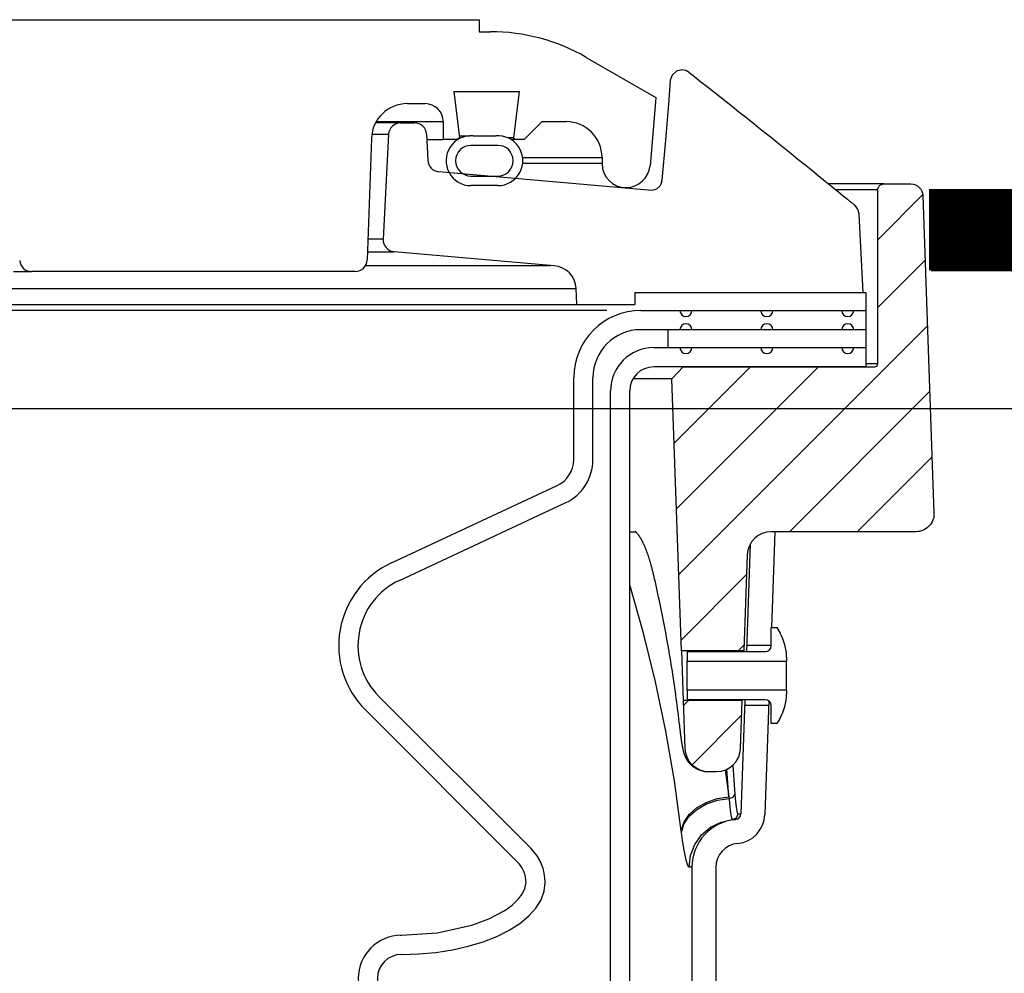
# Model space of a CAD drawing. Extents: x -169 to 7270, y -140 to 2984.
# Tile 282 of 656: x 1569.72 to 1574.85, y 981.07 to 986.04. Entities that reach past the tile are written whole.
import ezdxf

# ---------------------------------------------------------------- set-up
doc = ezdxf.new("R2010")
doc.units = 0
doc.header["$MEASUREMENT"] = 0
for name, color, linetype in [('CONCRETE-HATCH', 2, 'CONTINUOUS'), ('SPILL-BUCKET', 1, 'CONTINUOUS'), ('TANK-SLAB', 6, 'CONTINUOUS')]:
    doc.layers.add(name, color=color, linetype=linetype)
doc.layers.add('FREEZE-LINES', color=8, linetype='CONTINUOUS', plot=False)
pattern_1 = [(45, (6674.2772, -316.10631), (-0.176776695, 0.176776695), [])]

msp = doc.modelspace()

# ---------------------------------------------------------------- hatches: boundary and pattern name
at = {"layer": 'CONCRETE-HATCH'}
h = msp.add_hatch(dxfattribs=at)
h.set_pattern_fill('AR-CONC', color=256, scale=2.67, style=0)
h.set_pattern_definition([(50, (-670.49, 12.002), (19.15085, -1.67548), [2.0025, -22.0275]), (355, (-670.49, 12.002), (-3.70466, 20.08353), [1.602, -17.622]), (100.45144, (-668.893, 11.862), (15.44619, 18.40805), [1.70186, -18.7205]), (46.1842, (-670.49, 17.342), (28.49534, -4.41936), [3.00375, -33.04125]), (96.6356, (-668.115, 16.974), (24.95547, 26.00897), [2.5528, -28.08076]), (351.1842, (-670.49, 17.342), (24.95547, 26.00897), [2.403, -26.433]), (21, (-667.82, 16.007), (15.93742, -10.74992), [2.0025, -22.0275]), (326, (-667.82, 16.007), (6.49652, 19.3615), [1.602, -17.622]), (71.45144, (-666.491, 15.111), (22.43394, 8.61158), [1.70186, -18.7205]), (37.5, (-670.489, 12.002), (0.324668, 8.888266), [0, -17.4084, 0, -17.889, 0, -17.68875]), (7.5, (-670.489, 12.002), (7.023957, 10.530793), [0, -10.1994, 0, -17.0079, 0, -6.74175]), (327.5, (-676.4434, 12.002), (14.25306, -0.602215), [0, -6.675, 0, -20.826, 0, -27.6345]), (317.5, (-679.113, 12.002), (15.57107, 2.6728), [0, -8.6775, 0, -13.8306, 0, -19.6245])])
h.paths.add_polyline_path([(1574.34553, 984.85895), (1590.78517, 984.85895), (1590.78517, 978.19445), (1574.34553, 978.19445)])
at = {"layer": 'SPILL-BUCKET'}
h = msp.add_hatch(dxfattribs=at)
h.set_pattern_fill('ANSI31', scale=2, style=0)
h.set_pattern_definition(pattern_1)
edge = h.paths.add_edge_path()
edge.add_line((1573.17215, 982.75407), (1573.12269, 984.17052))
edge.add_line((1573.12269, 984.17052), (1573.1809, 984.23294))
edge.add_line((1573.1809, 984.23294), (1574.179, 984.23294))
edge.add_arc((1574.17932, 984.24824), 0.01531, 268.81278, 358.81278)
edge.add_line((1574.19463, 984.24793), (1574.19463, 985.15416))
edge.add_arc((1574.22588, 985.15416), 0.03125, 450, 540, ccw=False)
edge.add_line((1574.22588, 985.18541), (1574.36769, 985.18541))
edge.add_arc((1574.36769, 985.12291), 0.0625, 361.99998, 450, ccw=False)
edge.add_line((1574.43015, 985.12509), (1574.48791, 983.47117))
edge.add_arc((1574.39422, 983.4679), 0.09375, 270, 361.99998, ccw=False)
edge.add_line((1574.39422, 983.37415), (1573.63974, 983.37415))
edge.add_arc((1573.63979, 983.24919), 0.12496, 450.01892, 538.01888)
edge.add_line((1573.5149, 983.25351), (1573.49746, 982.75407))
edge.add_line((1573.49746, 982.75407), (1573.17215, 982.75407))
h = msp.add_hatch(dxfattribs=at)
h.set_pattern_fill('ANSI31', scale=2, style=0)
h.set_pattern_definition(pattern_1)
edge = h.paths.add_edge_path()
edge.add_line((1573.48842, 982.49525), (1573.18119, 982.49525))
edge.add_line((1573.18119, 982.49525), (1573.18991, 982.24556))
edge.add_arc((1573.31479, 982.24996), 0.12496, 182.01878, 270.01848)
edge.add_line((1573.31483, 982.125), (1573.35487, 982.125))
edge.add_arc((1573.35483, 982.24996), 0.12496, 270.01895, 358.01897)
edge.add_line((1573.47971, 982.24564), (1573.48842, 982.49525))

# ---------------------------------------------------------------- linework, layer by layer
at = {"layer": 'FREEZE-LINES', "linetype": 'Continuous'}
msp.add_line((1931.90631, 984.01471), (1465.74807, 984.01471), dxfattribs=at)
at = {"layer": 'SPILL-BUCKET', "linetype": 'Continuous'}
for p, q in [((1567.93328, 986.04108), (1572.11792, 986.04108)), ((1572.11792, 986.04108), (1572.11792, 985.97862)), ((1572.11792, 985.97862), (1572.17641, 985.97862)), ((1572.67607, 985.84474), (1573.03917, 985.63511)), ((1571.98532, 985.66634), (1572.32648, 985.66634)), ((1571.98532, 985.66634), (1572.0149, 985.42541)), ((1572.32648, 985.66634), (1572.29689, 985.42541)), ((1571.74386, 985.60388), (1571.83686, 985.60388)), ((1573.03917, 985.63511), (1573.00816, 985.28071)), ((1571.58159, 985.51019), (1571.86595, 985.51019)), ((1571.86595, 985.51019), (1571.90181, 985.51019)), ((1571.90181, 985.51019), (1571.92336, 985.51019)), ((1571.92336, 985.51019), (1571.93055, 985.51019)), ((1571.93055, 985.51019), (1571.93055, 985.41651)), ((1572.44582, 985.51019), (1572.35214, 985.41651)), ((1572.44582, 985.51019), (1572.57074, 985.51019)), ((1572.01352, 985.43649), (1572.0479, 985.43649)), ((1572.0479, 985.43649), (1572.06856, 985.43649)), ((1572.0861, 985.43606), (1572.20471, 985.43606)), ((1571.5566, 985.42305), (1571.53449, 984.78975)), ((1571.84542, 985.41651), (1571.89266, 985.41651)), ((1571.89266, 985.41651), (1571.92107, 985.41651)), ((1571.92107, 985.41651), (1571.93055, 985.41651)), ((1572.006, 985.41651), (1571.93055, 985.41651)), ((1572.0149, 985.42541), (1572.006, 985.41651)), ((1572.21535, 985.38653), (1572.07545, 985.38653)), ((1572.28962, 985.42541), (1572.26781, 985.42541)), ((1572.35214, 985.41651), (1572.28459, 985.41651)), ((1572.29689, 985.42541), (1572.28962, 985.42541)), ((1572.30579, 985.41651), (1572.29689, 985.42541)), ((1572.75811, 985.32282), (1572.75811, 985.29159)), ((1572.07545, 985.22664), (1572.21535, 985.22664)), ((1572.21535, 985.17667), (1572.07545, 985.17667)), ((1569.69094, 984.72948), (1569.7325, 984.72948)), ((1569.7325, 984.72948), (1569.76228, 984.72948)), ((1569.76228, 984.72948), (1569.78018, 984.72948)), ((1569.78018, 984.72948), (1569.78616, 984.72948)), ((1571.47207, 984.72948), (1569.78616, 984.72948))]:
    msp.add_line(p, q, dxfattribs=at)
at = {"layer": 'SPILL-BUCKET', "color": 1, "linetype": 'Continuous'}
for p, q in [((1573.12363, 985.75301), (1573.1128, 985.72558)), ((1573.14576, 985.77237), (1573.12363, 985.75301)), ((1573.17426, 985.77935), (1573.14576, 985.77237)), ((1573.21275, 985.76606), (1573.22699, 985.75492)), ((1573.22699, 985.75492), (1573.24122, 985.74378)), ((1573.24122, 985.74378), (1573.27377, 985.71823)), ((1573.1128, 985.72558), (1573.10591, 985.62313)), ((1573.27377, 985.71823), (1573.30628, 985.69266)), ((1573.30628, 985.69266), (1573.3391, 985.6668)), ((1573.3391, 985.6668), (1573.37189, 985.64091)), ((1573.37189, 985.64091), (1573.40501, 985.61471)), ((1573.10591, 985.62313), (1573.08969, 985.41442)), ((1573.40501, 985.61471), (1573.43809, 985.58849)), ((1573.43809, 985.58849), (1573.47152, 985.56194)), ((1573.47152, 985.56194), (1573.50491, 985.53538)), ((1571.70876, 985.50395), (1571.70057, 985.50395)), ((1571.70876, 985.50395), (1571.78178, 985.50395)), ((1573.50491, 985.53538), (1573.53866, 985.50848)), ((1573.53866, 985.50848), (1573.57237, 985.48156)), ((1571.64639, 985.44476), (1571.61773, 984.89796)), ((1571.84418, 985.44421), (1571.85009, 985.30884)), ((1573.57237, 985.48156), (1573.60646, 985.45429)), ((1573.60646, 985.45429), (1573.64051, 985.42699)), ((1573.08969, 985.41442), (1573.07055, 985.20585)), ((1573.64051, 985.42699), (1573.67496, 985.39934)), ((1573.67496, 985.39934), (1573.70937, 985.37166)), ((1573.70937, 985.37166), (1573.74432, 985.34349)), ((1573.74432, 985.34349), (1573.77924, 985.3153)), ((1573.77924, 985.3153), (1573.81444, 985.28684)), ((1573.81444, 985.28684), (1573.8496, 985.25835)), ((1573.01753, 985.15219), (1571.90704, 985.24934)), ((1573.8496, 985.25835), (1573.88504, 985.22958)), ((1573.88504, 985.22958), (1573.92045, 985.20079)), ((1573.06529, 985.18479), (1573.05924, 985.17472)), ((1573.06891, 985.19502), (1573.06529, 985.18479)), ((1573.06999, 985.20044), (1573.06891, 985.19502)), ((1573.92045, 985.20079), (1573.95616, 985.17171)), ((1573.04153, 985.15909), (1573.01763, 985.15222)), ((1573.05924, 985.17472), (1573.04153, 985.15909)), ((1573.95616, 985.17171), (1573.99183, 985.14261)), ((1573.99183, 985.14261), (1574.01449, 985.12409)), ((1574.01449, 985.12409), (1574.03713, 985.10555)), ((1574.03712, 985.10555), (1574.03822, 985.10465)), ((1574.03822, 985.10465), (1574.03932, 985.10375)), ((1574.03932, 985.10375), (1574.0418, 985.10172)), ((1574.0418, 985.10172), (1574.04427, 985.09971)), ((1574.04427, 985.09971), (1574.04667, 985.09774)), ((1574.04667, 985.09774), (1574.04906, 985.0958)), ((1574.04906, 985.0958), (1574.05139, 985.0939)), ((1574.05139, 985.0939), (1574.0537, 985.09201)), ((1574.0537, 985.09201), (1574.05595, 985.09018)), ((1574.05595, 985.09018), (1574.05819, 985.08836)), ((1574.05819, 985.08836), (1574.06037, 985.08659)), ((1574.06037, 985.08659), (1574.06253, 985.08483)), ((1574.06253, 985.08483), (1574.06461, 985.08315)), ((1574.06461, 985.08315), (1574.06666, 985.08148)), ((1574.06666, 985.08148), (1574.06862, 985.07989)), ((1574.06862, 985.07989), (1574.07056, 985.07832)), ((1574.07056, 985.07832), (1574.07201, 985.07715)), ((1574.07201, 985.07715), (1574.07345, 985.07599)), ((1574.09645, 985.03256), (1574.09653, 985.03164)), ((1574.09653, 985.03164), (1574.0966, 985.03075)), ((1574.0966, 985.03075), (1574.09671, 985.02947)), ((1574.09671, 985.02947), (1574.09682, 985.02823)), ((1574.09682, 985.02823), (1574.0969, 985.02732)), ((1574.0969, 985.02732), (1574.11655, 984.62017)), ((1572.50941, 984.75944), (1571.67466, 984.83247)), ((1572.62766, 984.55771), (1572.62326, 984.64154)), ((1572.92987, 984.62017), (1572.92987, 984.55771)), ((1572.92987, 984.62017), (1574.13219, 984.62017)), ((1574.13219, 984.62017), (1574.13219, 984.23294)), ((1572.62766, 984.55771), (1572.92987, 984.55771)), ((1572.96065, 984.52649), (1574.13217, 984.52649)), ((1574.13217, 984.42655), (1572.96065, 984.42655)), ((1573.0273, 984.33287), (1574.13219, 984.33287)), ((1574.13219, 984.23294), (1573.0273, 984.23294)), ((1572.61088, 983.74985), (1572.61088, 984.17672)), ((1572.71082, 983.74985), (1572.71082, 984.17672)), ((1572.80245, 969.91046), (1572.80245, 984.10802)), ((1572.90239, 969.91046), (1572.90239, 984.10802)), ((1571.66042, 983.21154), (1572.5247, 983.61456)), ((1571.70265, 983.12097), (1572.56693, 983.52399)), ((1573.658, 983.37415), (1573.64055, 982.87449)), ((1573.53078, 983.31031), (1573.51121, 982.74997)), ((1573.63938, 982.77995), (1573.63938, 982.87449)), ((1573.63938, 982.87449), (1573.66936, 982.87449)), ((1573.66936, 982.87449), (1573.68586, 982.84592)), ((1573.51228, 982.78068), (1573.51229, 982.7808)), ((1573.20218, 982.74997), (1573.20218, 982.70011)), ((1573.20218, 982.74997), (1573.6094, 982.74997)), ((1573.49722, 982.74936), (1573.49731, 982.75112)), ((1573.49731, 982.75112), (1573.49737, 982.75237)), ((1573.71933, 982.721), (1573.71933, 982.70011)), ((1573.20218, 982.69437), (1573.20218, 982.70011)), ((1573.20218, 982.70011), (1573.71933, 982.70011)), ((1573.20218, 982.67801), (1573.20218, 982.69437)), ((1573.20218, 982.65353), (1573.20218, 982.67801)), ((1573.71933, 982.69437), (1573.71933, 982.70011)), ((1573.71933, 982.67801), (1573.71933, 982.69437)), ((1573.71933, 982.65353), (1573.71933, 982.67801)), ((1573.20218, 982.62466), (1573.20218, 982.65353)), ((1573.20218, 982.59579), (1573.20218, 982.62466)), ((1573.71933, 982.62466), (1573.71933, 982.65353)), ((1573.71933, 982.59579), (1573.71933, 982.62466)), ((1573.20218, 982.57131), (1573.20218, 982.59579)), ((1573.20218, 982.55495), (1573.20218, 982.57131)), ((1573.71933, 982.57131), (1573.71933, 982.59579)), ((1573.71933, 982.55495), (1573.71933, 982.57131)), ((1572.38886, 981.72354), (1571.59605, 982.51635)), ((1573.20218, 982.54921), (1573.20218, 982.55495)), ((1573.71933, 982.54921), (1573.20218, 982.54921)), ((1573.20218, 982.54921), (1573.20218, 982.49935)), ((1573.71933, 982.54921), (1573.71933, 982.55495)), ((1573.71933, 982.54921), (1573.71933, 982.52831)), ((1573.6094, 982.49935), (1573.20218, 982.49935)), ((1573.50246, 982.49935), (1573.48171, 981.90506)), ((1573.48845, 982.49686), (1573.48848, 982.49861)), ((1573.48848, 982.49861), (1573.4885, 982.49974)), ((1573.62724, 982.49346), (1573.60654, 981.9007)), ((1573.63938, 982.37483), (1573.63938, 982.46937)), ((1572.3182, 981.65287), (1571.52538, 982.44569)), ((1573.66936, 982.37483), (1573.63938, 982.37483)), ((1573.68586, 982.4034), (1573.66936, 982.37483)), ((1573.22654, 981.62629), (1573.22654, 980.7736)), ((1573.35145, 981.62629), (1573.35145, 980.7736)), ((1572.35671, 981.51575), (1572.3621, 981.54688)), ((1572.45657, 981.50171), (1572.46204, 981.54688)), ((1572.3234, 981.46181), (1572.34271, 981.48721)), ((1572.34271, 981.48721), (1572.35671, 981.51575)), ((1572.44026, 981.4572), (1572.45657, 981.50171)), ((1572.28955, 981.42934), (1572.3234, 981.46181)), ((1572.41333, 981.41399), (1572.44026, 981.4572)), ((1572.1682, 981.35725), (1572.25154, 981.40179)), ((1572.25154, 981.40179), (1572.28955, 981.42934)), ((1572.37619, 981.37273), (1572.41333, 981.41399)), ((1572.07985, 981.32444), (1572.1682, 981.35725)), ((1572.27355, 981.29838), (1572.32937, 981.334)), ((1572.32937, 981.334), (1572.37619, 981.37273)), ((1571.71255, 981.27207), (1571.89865, 981.28432)), ((1571.89865, 981.28432), (1572.07985, 981.32444)), ((1572.20955, 981.26638), (1572.27355, 981.29838)), ((1571.70653, 981.27207), (1571.71255, 981.27207)), ((1572.06085, 981.21506), (1572.13831, 981.23847)), ((1572.13831, 981.23847), (1572.20955, 981.26638)), ((1571.80289, 981.17487), (1571.89191, 981.18303)), ((1571.89191, 981.18303), (1571.97832, 981.19649)), ((1571.97832, 981.19649), (1572.06085, 981.21506)), ((1571.71255, 981.17214), (1571.80289, 981.17487))]:
    msp.add_line(p, q, dxfattribs=at)
at = {"layer": 'SPILL-BUCKET', "color": 7, "linetype": 'Continuous'}
for p, q in [((1571.70876, 985.50395), (1571.57813, 985.50395)), ((1571.55873, 985.44476), (1571.64639, 985.44476)), ((1572.34433, 985.32282), (1572.75811, 985.32282)), ((1572.75811, 985.29159), (1572.34433, 985.29159)), ((1571.61773, 984.89796), (1571.53825, 984.89796)), ((1571.53596, 984.83247), (1571.67466, 984.83247)), ((1572.48762, 984.75944), (1571.52512, 984.75944)), ((1561.42505, 984.64154), (1572.62326, 984.64154)), ((1561.42714, 984.55771), (1572.62766, 984.55771)), ((1572.7836, 984.52649), (1561.42746, 984.52649)), ((1573.10162, 984.42655), (1573.10162, 984.33287)), ((1572.90237, 983.37415), (1572.91757, 983.37415)), ((1572.90248, 983.37415), (1572.93275, 983.37415)), ((1572.91757, 983.37415), (1572.93245, 983.37415)), ((1572.93095, 983.37514), (1572.93093, 983.37515)), ((1572.93101, 983.3751), (1572.93095, 983.37514)), ((1572.9311, 983.37505), (1572.93101, 983.3751)), ((1572.93123, 983.37498), (1572.9311, 983.37505)), ((1572.93135, 983.3749), (1572.93123, 983.37498)), ((1572.93149, 983.37482), (1572.93135, 983.3749)), ((1572.93166, 983.3747), (1572.93149, 983.37482)), ((1572.93186, 983.37457), (1572.93166, 983.3747)), ((1572.93214, 983.37438), (1572.93186, 983.37457)), ((1572.93245, 983.37416), (1572.93214, 983.37438)), ((1572.93279, 983.37391), (1572.93245, 983.37416)), ((1572.93315, 983.37363), (1572.93279, 983.37391)), ((1572.93354, 983.37333), (1572.93315, 983.37363)), ((1572.93396, 983.373), (1572.93354, 983.37333)), ((1572.9344, 983.37264), (1572.93396, 983.373)), ((1572.93486, 983.37224), (1572.9344, 983.37264)), ((1572.93535, 983.37182), (1572.93486, 983.37224)), ((1572.93586, 983.37136), (1572.93535, 983.37182)), ((1572.93639, 983.37087), (1572.93586, 983.37136)), ((1572.93695, 983.37035), (1572.93639, 983.37087)), ((1572.93752, 983.36979), (1572.93695, 983.37035)), ((1572.93812, 983.3692), (1572.93752, 983.36979)), ((1572.93874, 983.36857), (1572.93812, 983.3692)), ((1572.93938, 983.3679), (1572.93874, 983.36857)), ((1572.94004, 983.3672), (1572.93938, 983.3679)), ((1572.94072, 983.36646), (1572.94004, 983.3672)), ((1572.94142, 983.36569), (1572.94072, 983.36646)), ((1572.94214, 983.36487), (1572.94142, 983.36569)), ((1572.94288, 983.36402), (1572.94214, 983.36487)), ((1572.94363, 983.36313), (1572.94288, 983.36402)), ((1572.9444, 983.3622), (1572.94363, 983.36313)), ((1572.94519, 983.36122), (1572.9444, 983.3622)), ((1572.946, 983.36021), (1572.94519, 983.36122)), ((1572.94682, 983.35916), (1572.946, 983.36021)), ((1572.94765, 983.35806), (1572.94682, 983.35916)), ((1572.9485, 983.35692), (1572.94765, 983.35806)), ((1572.94937, 983.35574), (1572.9485, 983.35692)), ((1572.95025, 983.35452), (1572.94937, 983.35574)), ((1572.95114, 983.35327), (1572.95025, 983.35452)), ((1572.95203, 983.35198), (1572.95114, 983.35327)), ((1572.95293, 983.35066), (1572.95203, 983.35198)), ((1572.95384, 983.3493), (1572.95293, 983.35066)), ((1572.95478, 983.34788), (1572.95384, 983.3493)), ((1572.95572, 983.34642), (1572.95478, 983.34788)), ((1572.95669, 983.3449), (1572.95572, 983.34642)), ((1572.95766, 983.34333), (1572.95669, 983.3449)), ((1572.95865, 983.3417), (1572.95766, 983.34333)), ((1572.95966, 983.34004), (1572.95865, 983.3417)), ((1572.96068, 983.33831), (1572.95966, 983.34004)), ((1572.9617, 983.33654), (1572.96068, 983.33831)), ((1572.96274, 983.33472), (1572.9617, 983.33654)), ((1572.96379, 983.33285), (1572.96274, 983.33472)), ((1572.96485, 983.33093), (1572.96379, 983.33285)), ((1572.96592, 983.32897), (1572.96485, 983.33093)), ((1572.96694, 983.32705), (1572.96592, 983.32897)), ((1572.96797, 983.32508), (1572.96694, 983.32705)), ((1572.96904, 983.323), (1572.96797, 983.32508)), ((1572.97012, 983.32088), (1572.96904, 983.323)), ((1572.97121, 983.3187), (1572.97012, 983.32088)), ((1572.97229, 983.31649), (1572.97121, 983.3187)), ((1572.97339, 983.31423), (1572.97229, 983.31649)), ((1572.97448, 983.31193), (1572.97339, 983.31423)), ((1572.97558, 983.30958), (1572.97448, 983.31193)), ((1572.97668, 983.30719), (1572.97558, 983.30958)), ((1572.97778, 983.30476), (1572.97668, 983.30719)), ((1572.97889, 983.30228), (1572.97778, 983.30476)), ((1572.98, 983.29975), (1572.97889, 983.30228)), ((1572.98111, 983.29719), (1572.98, 983.29975)), ((1572.98222, 983.29458), (1572.98111, 983.29719)), ((1572.98334, 983.29192), (1572.98222, 983.29458)), ((1572.98444, 983.28924), (1572.98334, 983.29192)), ((1572.98555, 983.28652), (1572.98444, 983.28924)), ((1572.98668, 983.28369), (1572.98555, 983.28652)), ((1572.98782, 983.28082), (1572.98668, 983.28369)), ((1572.98895, 983.2779), (1572.98782, 983.28082)), ((1572.99009, 983.27495), (1572.98895, 983.2779)), ((1572.99122, 983.27195), (1572.99009, 983.27495)), ((1572.99235, 983.26891), (1572.99122, 983.27195)), ((1572.99347, 983.26583), (1572.99235, 983.26891)), ((1572.9946, 983.26271), (1572.99347, 983.26583)), ((1572.99573, 983.25955), (1572.9946, 983.26271)), ((1572.99685, 983.25635), (1572.99573, 983.25955)), ((1572.99797, 983.2531), (1572.99685, 983.25635)), ((1572.99909, 983.24982), (1572.99797, 983.2531)), ((1573.0002, 983.24649), (1572.99909, 983.24982)), ((1573.00132, 983.24312), (1573.0002, 983.24649)), ((1573.00243, 983.23971), (1573.00132, 983.24312)), ((1573.00354, 983.23626), (1573.00243, 983.23971)), ((1573.00575, 983.22924), (1573.00354, 983.23626)), ((1573.00685, 983.22566), (1573.00575, 983.22924)), ((1573.00795, 983.22205), (1573.00685, 983.22566)), ((1573.00905, 983.21838), (1573.00795, 983.22205)), ((1573.01014, 983.21469), (1573.00905, 983.21838)), ((1573.01123, 983.21094), (1573.01014, 983.21469)), ((1573.01232, 983.20716), (1573.01123, 983.21094)), ((1573.0134, 983.20333), (1573.01232, 983.20716)), ((1573.01448, 983.19946), (1573.0134, 983.20333)), ((1573.01556, 983.19555), (1573.01448, 983.19946)), ((1573.01663, 983.1916), (1573.01556, 983.19555)), ((1573.0177, 983.1876), (1573.01663, 983.1916)), ((1573.01877, 983.18357), (1573.0177, 983.1876)), ((1573.01985, 983.17945), (1573.01877, 983.18357)), ((1573.02092, 983.17529), (1573.01985, 983.17945)), ((1573.02196, 983.1712), (1573.02092, 983.17529)), ((1573.02299, 983.16707), (1573.02196, 983.1712)), ((1573.02403, 983.16286), (1573.02299, 983.16707)), ((1573.02507, 983.15861), (1573.02403, 983.16286)), ((1573.02611, 983.1543), (1573.02507, 983.15861)), ((1573.02714, 983.14994), (1573.02611, 983.1543)), ((1573.0281, 983.14587), (1573.02714, 983.14994)), ((1573.02904, 983.14176), (1573.0281, 983.14587)), ((1573.02985, 983.13829), (1573.02905, 983.14176)), ((1573.03064, 983.13482), (1573.02985, 983.13829)), ((1573.03438, 983.1184), (1573.03064, 983.13482)), ((1572.97382, 982.84603), (1572.90239, 983.09803)), ((1573.03809, 983.10197), (1573.03438, 983.1184)), ((1573.04195, 983.08461), (1573.03809, 983.10197)), ((1573.04578, 983.06725), (1573.04195, 983.08461)), ((1573.04956, 983.04986), (1573.04578, 983.06725)), ((1573.0533, 983.03248), (1573.04956, 983.04986)), ((1573.05699, 983.01507), (1573.0533, 983.03248)), ((1573.06064, 982.99766), (1573.05699, 983.01507)), ((1573.06425, 982.98023), (1573.06064, 982.99766)), ((1573.06782, 982.96279), (1573.06425, 982.98023)), ((1573.07134, 982.94534), (1573.06782, 982.96279)), ((1573.07482, 982.92788), (1573.07134, 982.94534)), ((1573.07825, 982.91041), (1573.07482, 982.92788)), ((1573.08164, 982.89293), (1573.07825, 982.91041)), ((1573.08499, 982.87544), (1573.08164, 982.89293)), ((1573.0883, 982.85794), (1573.08499, 982.87544)), ((1573.0365, 982.59155), (1572.97382, 982.84603)), ((1573.09156, 982.84042), (1573.0883, 982.85794)), ((1573.09478, 982.8229), (1573.09156, 982.84042)), ((1573.09795, 982.80536), (1573.09478, 982.8229)), ((1573.10108, 982.78783), (1573.09795, 982.80536)), ((1573.10417, 982.77027), (1573.10108, 982.78783)), ((1573.10721, 982.75271), (1573.10417, 982.77027)), ((1573.11021, 982.73514), (1573.10721, 982.75271)), ((1573.11317, 982.71756), (1573.11021, 982.73514)), ((1573.11608, 982.69996), (1573.11317, 982.71756)), ((1573.11895, 982.68237), (1573.11608, 982.69996)), ((1573.12177, 982.66476), (1573.11895, 982.68237)), ((1573.12455, 982.64714), (1573.12177, 982.66476)), ((1573.12728, 982.62951), (1573.12455, 982.64714)), ((1573.12998, 982.61188), (1573.12728, 982.62951)), ((1573.13262, 982.59424), (1573.12998, 982.61188)), ((1573.09037, 982.33492), (1573.0365, 982.59155)), ((1573.13522, 982.57659), (1573.13262, 982.59424)), ((1573.13779, 982.55893), (1573.13522, 982.57659)), ((1573.1403, 982.54126), (1573.13779, 982.55893)), ((1573.14277, 982.52359), (1573.1403, 982.54126)), ((1573.1452, 982.50591), (1573.14277, 982.52359)), ((1573.14758, 982.48821), (1573.1452, 982.50591)), ((1573.14992, 982.47052), (1573.14758, 982.48821)), ((1573.15221, 982.45281), (1573.14992, 982.47052)), ((1573.15446, 982.4351), (1573.15221, 982.45281)), ((1573.15666, 982.41738), (1573.15446, 982.4351)), ((1573.15882, 982.39966), (1573.15666, 982.41738)), ((1573.16094, 982.38192), (1573.15882, 982.39966)), ((1573.16301, 982.36419), (1573.16094, 982.38192)), ((1573.16407, 982.35493), (1573.16301, 982.36419)), ((1573.13535, 982.07645), (1573.09037, 982.33492)), ((1573.16513, 982.34567), (1573.16407, 982.35493)), ((1573.16516, 982.34538), (1573.16513, 982.34568)), ((1573.16519, 982.34508), (1573.16516, 982.34538)), ((1573.16554, 982.34201), (1573.16519, 982.34508)), ((1573.16589, 982.339), (1573.16554, 982.34201)), ((1573.16624, 982.33594), (1573.16589, 982.339)), ((1573.1666, 982.3329), (1573.16624, 982.33594)), ((1573.16696, 982.32991), (1573.1666, 982.3329)), ((1573.16732, 982.32694), (1573.16696, 982.32991)), ((1573.16767, 982.32401), (1573.16732, 982.32694)), ((1573.16803, 982.32111), (1573.16767, 982.32401)), ((1573.16839, 982.31824), (1573.16803, 982.32111)), ((1573.16875, 982.3154), (1573.16839, 982.31824)), ((1573.16911, 982.31259), (1573.16875, 982.3154)), ((1573.16947, 982.30982), (1573.16911, 982.31259)), ((1573.16983, 982.30706), (1573.16947, 982.30982)), ((1573.17019, 982.30435), (1573.16983, 982.30706)), ((1573.17056, 982.30165), (1573.17019, 982.30435)), ((1573.17092, 982.29899), (1573.17056, 982.30165)), ((1573.17128, 982.29635), (1573.17092, 982.29899)), ((1573.17165, 982.29375), (1573.17128, 982.29635)), ((1573.17201, 982.29117), (1573.17165, 982.29375)), ((1573.17238, 982.28863), (1573.17201, 982.29117)), ((1573.17275, 982.28608), (1573.17238, 982.28863)), ((1573.17312, 982.28357), (1573.17275, 982.28608)), ((1573.1735, 982.28105), (1573.17312, 982.28357)), ((1573.17388, 982.27856), (1573.1735, 982.28105)), ((1573.17427, 982.27606), (1573.17388, 982.27856)), ((1573.17466, 982.27359), (1573.17427, 982.27606)), ((1573.17506, 982.27109), (1573.17466, 982.27359)), ((1573.17546, 982.26863), (1573.17506, 982.27109)), ((1573.17588, 982.26611), (1573.17546, 982.26863)), ((1573.17629, 982.26363), (1573.17588, 982.26611)), ((1573.17671, 982.26121), (1573.17629, 982.26363)), ((1573.17713, 982.25883), (1573.17671, 982.26121)), ((1573.17753, 982.25659), (1573.17713, 982.25883)), ((1573.17793, 982.25439), (1573.17753, 982.25659)), ((1573.17838, 982.25197), (1573.17793, 982.25439)), ((1573.17884, 982.24959), (1573.17838, 982.25197)), ((1573.17934, 982.24704), (1573.17884, 982.24959)), ((1573.17985, 982.24451), (1573.17934, 982.24704)), ((1573.18048, 982.24149), (1573.17985, 982.24451)), ((1573.18113, 982.2385), (1573.18048, 982.24149)), ((1573.18168, 982.23605), (1573.18113, 982.2385)), ((1573.18226, 982.2336), (1573.18168, 982.23605)), ((1573.18273, 982.23164), (1573.18226, 982.2336)), ((1573.18323, 982.22966), (1573.18273, 982.23164)), ((1573.18361, 982.22816), (1573.18323, 982.22966)), ((1573.18401, 982.22665), (1573.18361, 982.22816)), ((1573.18441, 982.2252), (1573.18401, 982.22665)), ((1573.18482, 982.22371), (1573.18441, 982.2252)), ((1573.1852, 982.22237), (1573.18482, 982.22371)), ((1573.18561, 982.221), (1573.1852, 982.22237)), ((1573.18599, 982.21974), (1573.18561, 982.221)), ((1573.18639, 982.21845), (1573.18599, 982.21974)), ((1573.18677, 982.21725), (1573.18639, 982.21845)), ((1573.18717, 982.21601), (1573.18677, 982.21725)), ((1573.18756, 982.21484), (1573.18717, 982.21601)), ((1573.18797, 982.21365), (1573.18756, 982.21484)), ((1573.18837, 982.2125), (1573.18797, 982.21365)), ((1573.18879, 982.21133), (1573.18837, 982.2125)), ((1573.18921, 982.21019), (1573.18879, 982.21133)), ((1573.18964, 982.20903), (1573.18921, 982.21019)), ((1573.19008, 982.20789), (1573.18964, 982.20903)), ((1573.19054, 982.20673), (1573.19008, 982.20789)), ((1573.191, 982.20559), (1573.19054, 982.20673)), ((1573.19149, 982.20442), (1573.191, 982.20559)), ((1573.19198, 982.20327), (1573.19149, 982.20442)), ((1573.19249, 982.20209), (1573.19198, 982.20327)), ((1573.19301, 982.20091), (1573.19249, 982.20209)), ((1573.19356, 982.19972), (1573.19301, 982.20091)), ((1573.19412, 982.19852), (1573.19356, 982.19972)), ((1573.1947, 982.1973), (1573.19412, 982.19852)), ((1573.19531, 982.19607), (1573.1947, 982.1973)), ((1573.19593, 982.19482), (1573.19531, 982.19607)), ((1573.19659, 982.19357), (1573.19593, 982.19482)), ((1573.19726, 982.19229), (1573.19659, 982.19357)), ((1573.19797, 982.191), (1573.19726, 982.19229)), ((1573.1987, 982.1897), (1573.19797, 982.191)), ((1573.19946, 982.18836), (1573.1987, 982.1897)), ((1573.20025, 982.18703), (1573.19946, 982.18836)), ((1573.20107, 982.18566), (1573.20025, 982.18703)), ((1573.20193, 982.18429), (1573.20107, 982.18566)), ((1573.20282, 982.18289), (1573.20193, 982.18429)), ((1573.20374, 982.18149), (1573.20282, 982.18289)), ((1573.20471, 982.18006), (1573.20374, 982.18149)), ((1573.20571, 982.17863), (1573.20471, 982.18006)), ((1573.20676, 982.17717), (1573.20571, 982.17863)), ((1573.20783, 982.17572), (1573.20676, 982.17717)), ((1573.20895, 982.17424), (1573.20783, 982.17572)), ((1573.21011, 982.17277), (1573.20895, 982.17424)), ((1573.21131, 982.17128), (1573.21011, 982.17277)), ((1573.21255, 982.1698), (1573.21131, 982.17128)), ((1573.21383, 982.1683), (1573.21255, 982.1698)), ((1573.21514, 982.16682), (1573.21383, 982.1683)), ((1573.2165, 982.16533), (1573.21514, 982.16682)), ((1573.2179, 982.16386), (1573.2165, 982.16533)), ((1573.21933, 982.16238), (1573.2179, 982.16386)), ((1573.2208, 982.16092), (1573.21933, 982.16238)), ((1573.22232, 982.15947), (1573.2208, 982.16092)), ((1573.22386, 982.15803), (1573.22232, 982.15947)), ((1573.22544, 982.15661), (1573.22386, 982.15803)), ((1573.22705, 982.15521), (1573.22544, 982.15661)), ((1573.2287, 982.15382), (1573.22705, 982.15521)), ((1573.23038, 982.15246), (1573.2287, 982.15382)), ((1573.2321, 982.15112), (1573.23038, 982.15246)), ((1573.23384, 982.1498), (1573.2321, 982.15112)), ((1573.43899, 982.15832), (1573.45087, 982.00568)), ((1573.23564, 982.14849), (1573.23384, 982.1498)), ((1573.23746, 982.14721), (1573.23564, 982.14849)), ((1573.23931, 982.14597), (1573.23746, 982.14721)), ((1573.24117, 982.14475), (1573.23931, 982.14597)), ((1573.24307, 982.14356), (1573.24117, 982.14475)), ((1573.24499, 982.14241), (1573.24307, 982.14356)), ((1573.24694, 982.14129), (1573.24499, 982.14241)), ((1573.24891, 982.14019), (1573.24694, 982.14129)), ((1573.25091, 982.13913), (1573.24891, 982.14019)), ((1573.25292, 982.13811), (1573.25091, 982.13913)), ((1573.25497, 982.13712), (1573.25292, 982.13811)), ((1573.25703, 982.13616), (1573.25497, 982.13712)), ((1573.25912, 982.13524), (1573.25703, 982.13616)), ((1573.26123, 982.13436), (1573.25912, 982.13524)), ((1573.26336, 982.13351), (1573.26123, 982.13436)), ((1573.2655, 982.1327), (1573.26336, 982.13351)), ((1573.26767, 982.13192), (1573.2655, 982.1327)), ((1573.26985, 982.13119), (1573.26767, 982.13192)), ((1573.27206, 982.1305), (1573.26985, 982.13119)), ((1573.27427, 982.12984), (1573.27206, 982.1305)), ((1573.27651, 982.12922), (1573.27427, 982.12984)), ((1573.27875, 982.12865), (1573.27651, 982.12922)), ((1573.28101, 982.12811), (1573.27875, 982.12865)), ((1573.28329, 982.12762), (1573.28101, 982.12811)), ((1573.28692, 982.12692), (1573.28329, 982.12762)), ((1573.30879, 982.125), (1573.31326, 982.125)), ((1573.40031, 982.13357), (1573.41928, 981.99315)), ((1573.41928, 981.99315), (1573.40877, 982.13723)), ((1573.17139, 981.81649), (1573.13535, 982.07645)), ((1573.44084, 981.99111), (1573.45087, 982.00568)), ((1573.45087, 982.00568), (1573.45369, 981.96877)), ((1573.25123, 981.93625), (1573.30123, 981.96461)), ((1573.25202, 981.92774), (1573.30194, 981.95609)), ((1573.30123, 981.96461), (1573.35841, 981.98397)), ((1573.30194, 981.95609), (1573.35905, 981.97547)), ((1573.35841, 981.98397), (1573.41928, 981.99315)), ((1573.35905, 981.97547), (1573.41987, 981.98469)), ((1573.41928, 981.99315), (1573.41987, 981.98469)), ((1573.41987, 981.98469), (1573.44084, 981.99111)), ((1573.41987, 981.98469), (1573.42194, 981.95943)), ((1573.42194, 981.95943), (1573.42577, 981.92417)), ((1573.45369, 981.96877), (1573.45709, 981.93892)), ((1573.18427, 981.85987), (1573.21144, 981.90062)), ((1573.21144, 981.90062), (1573.25123, 981.93625)), ((1573.21232, 981.89212), (1573.25202, 981.92774)), ((1573.42577, 981.92417), (1573.43002, 981.89732)), ((1573.43002, 981.89732), (1573.43348, 981.88323)), ((1573.45709, 981.93892), (1573.46067, 981.91857)), ((1573.45842, 981.88471), (1573.46691, 981.90506)), ((1573.46067, 981.91857), (1573.46447, 981.90715)), ((1573.46447, 981.90715), (1573.4657, 981.90559)), ((1573.4657, 981.90559), (1573.46691, 981.90506)), ((1573.46691, 981.90506), (1573.47801, 981.90506)), ((1573.47801, 981.90506), (1573.48171, 981.90506)), ((1573.17139, 981.81649), (1573.18427, 981.85987)), ((1573.17241, 981.80804), (1573.18523, 981.8514)), ((1573.18523, 981.8514), (1573.21232, 981.89212)), ((1573.32389, 981.83456), (1573.37876, 981.86193)), ((1573.37876, 981.86193), (1573.43863, 981.87506)), ((1573.43348, 981.88323), (1573.43696, 981.87596)), ((1573.43696, 981.87596), (1573.43863, 981.87506)), ((1573.43863, 981.87506), (1573.45842, 981.88471)), ((1573.43863, 981.87506), (1573.44968, 981.87506)), ((1573.44968, 981.87506), (1573.45337, 981.87506)), ((1573.17241, 981.80804), (1573.17139, 981.81649)), ((1573.17783, 981.76608), (1573.17241, 981.80804)), ((1573.24193, 981.7445), (1573.27735, 981.79462)), ((1573.27735, 981.79462), (1573.32389, 981.83456)), ((1573.1873, 981.70622), (1573.17783, 981.76608)), ((1573.21979, 981.68723), (1573.24193, 981.7445)), ((1573.19633, 981.66311), (1573.1873, 981.70622)), ((1573.20501, 981.63534), (1573.19633, 981.66311)), ((1573.21226, 981.62629), (1573.21979, 981.68723)), ((1573.21222, 981.62629), (1573.20501, 981.63534)), ((1573.21226, 981.62629), (1573.21222, 981.62629)), ((1573.22297, 981.62629), (1573.21226, 981.62629)), ((1573.22654, 981.62629), (1573.22297, 981.62629))]:
    msp.add_line(p, q, dxfattribs=at)
at = {"layer": 'SPILL-BUCKET', "color": 1}
msp.add_line((1573.06999, 985.20044), (1573.07055, 985.20585), dxfattribs=at)
at = {"layer": 'SPILL-BUCKET', "color": 7}
for p, q in [((1574.22588, 985.18541), (1573.93934, 985.18541)), ((1574.19463, 985.15416), (1573.97767, 985.15416)), ((1574.19463, 984.24793), (1574.13219, 984.24793)), ((1573.12269, 984.17052), (1572.91914, 984.17052)), ((1573.63938, 982.7808), (1573.51229, 982.7808)), ((1573.62637, 982.46852), (1573.50138, 982.46852))]:
    msp.add_line(p, q, dxfattribs=at)
at = {"layer": 'SPILL-BUCKET', "color": 2, "linetype": 'Continuous'}
msp.add_line((1573.17215, 982.75407), (1573.18119, 982.49525), dxfattribs=at)
for points in [[(1573.17215, 982.75407), (1573.12269, 984.17052), (1573.1809, 984.23294), (1574.179, 984.23294, 0.4142136), (1574.19463, 984.24793), (1574.19463, 985.15416, -0.4142136), (1574.22588, 985.18541), (1574.36769, 985.18541, -0.4040263), (1574.43015, 985.12509), (1574.48791, 983.47117, -0.4244747), (1574.39422, 983.37415), (1573.63974, 983.37415, 0.404026), (1573.5149, 983.25351), (1573.49746, 982.75407), (1573.17215, 982.75407)], [(1573.48842, 982.49525), (1573.18119, 982.49525), (1573.18991, 982.24556, 0.4040247), (1573.31483, 982.125), (1573.35487, 982.125, 0.4040263), (1573.47971, 982.24564), (1573.48842, 982.49525)]]:
    msp.add_lwpolyline(points, format="xyb", dxfattribs=at)
at = {"layer": 'SPILL-BUCKET', "color": 7}
msp.add_lwpolyline([(1573.28692, 982.12692), (1573.29241, 982.12604), (1573.29894, 982.12525), (1573.30879, 982.125)], dxfattribs=at)
at = {"layer": 'SPILL-BUCKET', "linetype": 'Continuous'}
for centre, radius, start, end in [((1572.17641, 984.97931), 0.99932, 60, 90), ((1571.74386, 985.41651), 0.18737, 90, 178), ((1571.83686, 985.51019), 0.09369, 0, 90), ((1572.57074, 985.32282), 0.18737, 0, 90), ((1572.07545, 985.30658), 0.12991, 85.29948, 270), ((1572.21535, 985.30658), 0.12991, 270, 94.70052), ((1572.07545, 985.30658), 0.07995, 90, 270), ((1572.21535, 985.30658), 0.07995, 270, 90), ((1572.88302, 985.29159), 0.12491, 180, 270), ((1572.88372, 985.29159), 0.12491, 270, 355), ((1569.78616, 984.79193), 0.06246, 185, 270), ((1571.47207, 984.79193), 0.06246, 270, 358)]:
    msp.add_arc(centre, radius, start, end, dxfattribs=at)
at = {"layer": 'SPILL-BUCKET', "color": 1, "linetype": 'Continuous'}
for centre, radius, start, end in [((1573.17427, 985.71689), 0.06246, 51.94462, 90), ((1571.70876, 985.44149), 0.06246, 90, 177), ((1571.78178, 985.44149), 0.06246, 2.5, 90), ((1571.91249, 985.31156), 0.06246, 182.5, 265), ((1574.03421, 985.0274), 0.06246, 4.71704, 51.07081), ((1571.68011, 984.89469), 0.06246, 177, 265), ((1572.49852, 984.635), 0.12491, 3, 85), ((1572.96065, 984.17672), 0.34976, 90, 180), ((1572.96065, 984.17672), 0.24983, 90, 180), ((1573.0273, 984.10802), 0.22485, 90, 180), ((1573.0273, 984.10802), 0.12491, 90, 180), ((1572.46161, 983.74985), 0.14927, 295, 0), ((1572.46161, 983.74985), 0.24921, 295, 0), ((1571.86103, 982.78134), 0.47468, 115, 225), ((1571.86103, 982.78134), 0.37474, 115, 225), ((1573.4695, 982.721), 0.24983, 0, 30), ((1573.6094, 982.77995), 0.02998, 270, 0), ((1573.4695, 982.52831), 0.24983, 330, 0), ((1573.6094, 982.46937), 0.02998, 0, 90), ((1573.4505, 981.90615), 0.03123, 275.28151, 358), ((1573.4505, 981.90615), 0.15614, 275.28151, 358), ((1573.47637, 981.62629), 0.24983, 95.28151, 180), ((1573.47637, 981.62629), 0.12491, 95.28151, 180), ((1572.21221, 981.54688), 0.24983, 0, 45), ((1572.21221, 981.54688), 0.1499, 0, 45), ((1571.71255, 981.04722), 0.22485, 90, 270), ((1571.71255, 981.04722), 0.12491, 90, 270)]:
    msp.add_arc(centre, radius, start, end, dxfattribs=at)
at = {"layer": 'SPILL-BUCKET', "color": 7, "linetype": 'Continuous'}
for centre, start, end in [((1573.19531, 984.52649), 180, 0), ((1573.6169, 984.52649), 180, 0), ((1574.03848, 984.52649), 180, 0), ((1573.19531, 984.42655), 0, 180), ((1573.6169, 984.42655), 0, 180), ((1574.03848, 984.42655), 0, 180), ((1573.19531, 984.33287), 180, 0), ((1573.6169, 984.33287), 180, 0), ((1574.03848, 984.33287), 180, 0)]:
    msp.add_arc(centre, 0.03123, start, end, dxfattribs=at)
at = {"layer": 'TANK-SLAB', "const_width": 0.29}
for points in [[(1592.54297, 985.01471), (1574.4625, 985.01471)], [(1592.54297, 984.88058), (1574.4625, 984.88058)]]:
    msp.add_lwpolyline(points, dxfattribs=at)
at = {"layer": 'TANK-SLAB'}
msp.add_lwpolyline([(1592.53314, 984.73346), (1574.47232, 984.73346)], dxfattribs=at)

doc.saveas('drawing.dxf')
